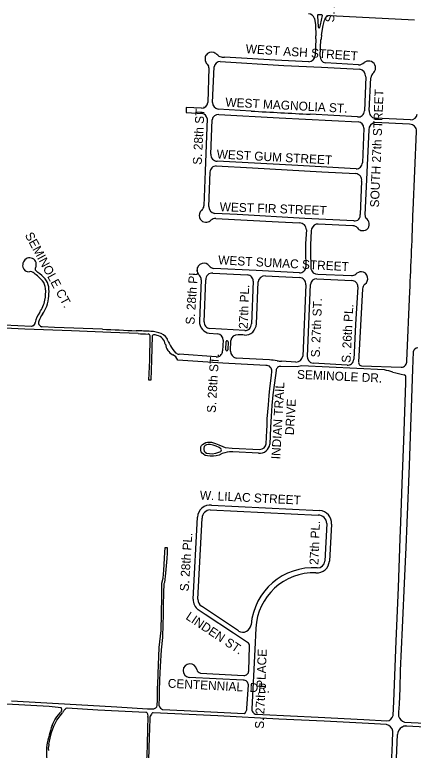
# Model space of a CAD drawing. Extents: x 0 to 712119, y 0 to 761125.
# Drawn here: x 674515 to 676756, y 727224 to 731363 of the extents above; entities that cross this region are included whole.
import ezdxf

# ---------------------------------------------------------------- set-up
doc = ezdxf.new("R2010")
doc.units = 0
doc.layers.add('PAVED ROADS', color=7, linetype='Continuous')
doc.layers.add('street names', color=7, linetype='Continuous')

msp = doc.modelspace()

# ---------------------------------------------------------------- linework, layer by layer
at = {"layer": 'PAVED ROADS'}
for points in [[(676218.2, 731356.3), (676222.3, 731293.9)], [(676242.5, 731361), (676221.7, 731361.7)], [(676230.5, 731290.5), (676235.4, 731305.7), (676246, 731357.5)], [(676289.5, 731358.5), (676764, 731334)], [(676200.6, 731341.4), (676206.5, 731305.8), (676208.5, 731243.1)], [(676240.8, 731247), (676250.7, 731301.1), (676257, 731332.4)], [(676208.7, 731227.8), (676204.4, 731132.5)], [(676232.5, 731129.5), (676237.6, 731223.1)], [(676169.5, 731097.5), (675980.7, 731107.5), (675694.9, 731123.5)], [(675628.2, 730868.4), (675636, 731069)], [(675671.5, 731099.5), (676028.9, 731076.5), (676240, 731067), (676455, 731056)], [(676449.2, 731081.2), (676262.5, 731091.5)], [(675607.6, 731063.7), (675600.5, 730868.4)], [(676489, 731014), (676481.8, 730821.1)], [(676509, 730823.5), (676518.7, 731008.2)], [(675566.4, 730836.5), (675479.2, 730840), (675478.7, 730812), (675571.3, 730807.7)], [(675845.5, 730820.7), (675658.5, 730831.5)], [(675596.9, 730778.2), (675586.3, 730482.9), (675579.3, 730288.1)], [(675663.1, 730802), (676002.2, 730783.1), (676447.5, 730759.5)], [(676442.9, 730787.8), (676177, 730802.5)], [(676741.2, 730771.1), (676541.5, 730780), (676541.5, 730780)], [(675617.8, 730577.9), (675625.8, 730770.5)], [(676736, 730746), (676541, 730755.5)], [(676477.7, 730724), (676470.4, 730529.6)], [(676506, 730715), (676485, 730237.5)], [(676755.9, 730263.4), (676774, 730706.3), (676774, 730706.3)], [(676435, 730496), (676073.5, 730515.5), (675653, 730538.5)], [(675649, 730511.5), (675852, 730501.5), (676242, 730479), (676433, 730468.5)], [(675607.4, 730284), (675613.5, 730476.5)], [(676466.1, 730425.5), (676457.8, 730239.4)], [(676423, 730202.5), (676147, 730217), (675766.5, 730238), (675640, 730245)], [(675646.9, 730216.1), (675999.2, 730198), (676116.2, 730191.1)], [(676417, 730174.5), (676221, 730184)], [(676155.8, 730152.7), (676151.1, 730074.9)], [(676182.5, 730146.5), (676178.5, 730067.9)], [(676178.1, 730035.6), (676180.8, 729933.6)], [(676150.8, 730029.8), (676153.1, 729943.9)], [(674560.9, 729941.9), (674560.9, 729941.9)], [(674560.9, 729941.9), (674560.9, 729941.9)], [(675629.5, 729909.5), (675824.5, 729898.5)], [(675629.5, 729909.5), (675629.5, 729909.5)], [(676116, 729911), (675873.5, 729922.8), (675634.7, 729935.5)], [(675563.6, 729872), (675553.7, 729638.4)], [(675580.6, 729635.6), (675590.5, 729871)], [(675925, 729894), (676115, 729884)], [(676214.5, 729877.5), (676411, 729866.5)], [(676219.2, 729903.1), (676409, 729895)], [(675856.5, 729864.5), (675846, 729622.8)], [(675874.4, 729623.7), (675884.3, 729859.4)], [(676151.5, 729843.5), (676135, 729441.5)], [(676160.8, 729442.5), (676178, 729845.5)], [(676444.5, 729832.5), (676432.3, 729619.6), (676421.4, 729423.8)], [(676471.4, 729820.2), (676448.9, 729407)], [(676719.9, 729415.2), (676736.9, 729805)], [(674618, 729611.6), (674609.6, 729607.9), (674377.4, 729619.6), (674223.4, 729627.9)], [(675208.9, 729568.8), (675055, 729574.4), (674835.2, 729583.6), (674571.5, 729593), (674308.5, 729606.6)], [(675008.1, 729593.4), (674739.3, 729603.3), (674669.7, 729606.3), (674665.3, 729606.9)], [(675808.5, 729585.5), (675612, 729597)], [(675288, 729556), (675285.4, 729418.5), (675280.8, 729306.5), (675270.4, 729306.8), (675274.3, 729419), (675276.6, 729556.1)], [(675608, 729571.8), (675656, 729568)], [(675687.2, 729530.9), (675684.6, 729471.7)], [(675702, 729477.2), (675704.1, 729523.7)], [(675715.3, 729522.6), (675713.4, 729476.6)], [(675728.3, 729470.6), (675730.5, 729529.5)], [(675648.2, 729437.3), (675440.3, 729452.5)], [(676756.5, 729466.5), (676751.5, 729368.5), (676732.5, 728827), (676719.5, 728503.5), (676714, 728366), (676707, 728206), (676694.5, 727913.5), (676683.5, 727673.5), (676680, 727571.5), (676676.5, 727484), (676674, 727439), (676673.5, 727416.5)], [(675927.7, 729389.8), (675686, 729402.4), (675432.6, 729419.1)], [(675948.4, 729420.5), (675760.5, 729430.5)], [(676097, 729408.5), (676016, 729413)], [(676594, 729364), (676128.5, 729386.5), (676103.5, 729381.5), (676012, 729383.5)], [(676384, 729390.5), (676192.8, 729401.5)], [(676466, 729388), (676688.9, 729379.2)], [(675928.6, 728948.4), (675933.5, 729023.5), (675934.5, 729052), (675935.5, 729089), (675941.5, 729167), (675946, 729220), (675950, 729259), (675960.2, 729332.3), (675961, 729355.2)], [(675985.5, 729361), (675981.5, 729333.5), (675967, 729225), (675960.5, 729164.5), (675957, 729104.5), (675954.5, 729040.5), (675949.5, 728947)], [(676642.5, 727419.5), (676647, 727499.5), (676661, 727837.5), (676673.5, 728140), (676682.5, 728416.5), (676686, 728507.5), (676696, 728775.5), (676702.5, 728966), (676714.5, 729292)], [(675886.5, 728896.5), (675742.5, 728904), (675724, 728903.5), (675710.5, 728902), (675696, 728898.5), (675682, 728894), (675665, 728885.5), (675649, 728880.5), (675633, 728878.5), (675615, 728878.5), (675599, 728880), (675587, 728883.5), (675576.5, 728890), (675568.5, 728896), (675563.5, 728904), (675561.5, 728911.5), (675561, 728917.5), (675561.5, 728926), (675562.5, 728931.5), (675565, 728938.5), (675571, 728944.5), (675580, 728950.5), (675590, 728955), (675600, 728958), (675609.5, 728958), (675621, 728957), (675632.5, 728954.5), (675645, 728950.5), (675663, 728942.5), (675685, 728933), (675699, 728928.7), (675738.9, 728924.1), (675894.5, 728917)], [(675673.5, 728921.2), (675664.6, 728926.9), (675648.8, 728934.5), (675631.8, 728940.8), (675614.3, 728944.9), (675603.4, 728945.2), (675603.4, 728945.2)], [(675594.1, 728896.4), (675610, 728893.5), (675625.5, 728893), (675645.5, 728895.5), (675664, 728901), (675673.8, 728906.2)], [(675622.5, 728604), (676230, 728573.5)], [(675614.5, 728577), (676221, 728547.5)], [(675518.5, 728074), (675543.5, 728536.5)], [(675545.4, 728073.8), (675569, 728530.5)], [(676270, 728500.5), (676260, 728289)], [(676708, 727383.5), (676897.5, 727373), (677358, 727347.5), (677751.5, 727325.5), (677944.5, 727315.5), (677951, 727317.5), (677955.5, 727321), (677960, 727326.5), (677962.5, 727336.5), (677969, 727458), (677977, 727585.5), (677990, 727757), (677995, 727883.5), (677999, 727952), (678001.5, 728025.5), (678003, 728099), (678009.5, 728254), (678012.5, 728455.5), (678014.5, 728541)], [(676296, 728496.5), (676284.9, 728288)], [(674497.3, 727502.8), (674861.2, 727481.5), (675089.4, 727467.9), (675262.3, 727458.1), (675298.1, 727457.1), (675309, 727462.5), (675314, 727468), (675316.6, 727476.9), (675317.5, 727508), (675319, 727579), (675320, 727593), (675322.5, 727655), (675328, 727802), (675338, 727899), (675340.9, 727990.7), (675343.5, 728091), (675343, 728164), (675350, 728192.5), (675353, 728237), (675360, 728337.5), (675360.5, 728366), (675372, 728365.5), (675372.5, 728333.5), (675370.5, 728304), (675365.5, 728241.5), (675362.5, 728220), (675357.5, 728168.5), (675354.5, 728161.5), (675352.6, 728110.9), (675351, 728038), (675350, 727982), (675349, 727933), (675346.5, 727859.5), (675339, 727789.7), (675333.5, 727695.9), (675329.7, 727620.4), (675327.6, 727557.6), (675326.8, 727522.3), (675326.5, 727479), (675329.5, 727469), (675335.5, 727460.5), (675346, 727454.5), (675468, 727449), (675806, 727431.5)], [(676217, 728250.5), (676217, 728250.5)], [(675824.5, 727830), (675745, 727882.5), (675586.5, 727988), (675547.5, 728014.5)], [(675774, 727895.5), (675565, 728035)], [(675871, 727911.8), (675865.3, 727792.2), (675849.5, 727457)], [(675831.5, 727671), (675836.5, 727810.5)], [(675800, 727619), (675495.5, 727634)], [(675560, 727658), (675803.5, 727645.5)], [(675821.5, 727460), (675829.5, 727592)], [(674776.4, 727464.1), (674709.7, 727470.4), (674331.4, 727491), (674000.1, 727507.8), (673423.7, 727537.4), (673285.3, 727545.5)], [(674708, 727259), (674715.6, 727292.5), (674722.8, 727325.1), (674734.9, 727359.9), (674752.6, 727393.8), (674784.2, 727434.7)], [(674725.4, 727363.9), (674730.9, 727377.5), (674740.9, 727395.5), (674752.6, 727411.7), (674773.2, 727437.5)], [(674809.4, 727463.4), (674982.6, 727452), (675252.1, 727438.8)], [(675252.1, 727438.8), (675256.1, 727438.6), (675258.9, 727437.8), (675260.7, 727434.1), (675262.2, 727429.3), (675264, 727415.1)], [(676605, 727369), (676504.5, 727375), (676256, 727389), (676001.4, 727398.9), (675657.5, 727417.5), (675294, 727435.4), (675290.8, 727434.2), (675287.2, 727431.7), (675283.6, 727427.7), (675277.7, 727416.7), (675276, 727410.9), (675275, 727405.3), (675273.2, 727345.9), (675271.6, 727300.4), (675269.2, 727235.1), (675267.4, 727169.6), (675267.5, 727112.5)], [(675880.5, 727427), (675910, 727425.5), (676221, 727411.5), (676479, 727398), (676608.5, 727389.5)], [(675264.3, 727410.8), (675262.8, 727346.3), (675259.3, 727255.7), (675258, 727199.5), (675257.1, 727168.4), (675254.9, 727105.7)], [(676711.5, 727361.5), (676719.5, 727362), (677169.5, 727337), (677595, 727314), (677849, 727300), (677936, 727295.5), (678070.6, 727286.7), (678347, 727275.5), (678616.5, 727262.5), (678969.5, 727244.5), (679260.2, 727227.4)], [(676478, 723446), (676491.5, 723752), (676509, 724129), (676529, 724498.4), (676541.8, 724755.3), (676549.5, 724936.5), (676549.5, 724941), (676575.1, 725462.1), (676587.2, 725720.5), (676592.7, 725849.2), (676614.6, 726360.4), (676658.5, 727082), (676663.5, 727225), (676668.5, 727312.5)], [(676633.5, 727142.5), (676639, 727266), (676641.5, 727331.5)]]:
    msp.add_lwpolyline(points, dxfattribs=at)
for centre, radius, start, end in [((676166.5, 731331.2), 35.7, 16.6024, 89.4348), ((676222.5, 731357.4), 4.42, 100.1196, 193.6603), ((676242.6, 731357.6), 3.42, 358.6028, 91.3972), ((676290.8, 731323.6), 35, 92.1174, 165.2837), ((676227.3, 731294.3), 4.97, 184.5994, 310.5693), ((675754.4, 731230.3), 454.4, 359.6812, 1.6121), ((676409.5, 731212.2), 172.2, 168.3497, 176.3846), ((675623.7, 731112.4), 39.4, 73.1844, 146.0832), ((675614.2, 731098.7), 55.5, 39.9742, 67.8501), ((675629.5, 731113.2), 44, 151.1503, 203.5878), ((675712.3, 731213.8), 97, 234.9906, 243.8749), ((675691.2, 731194.7), 71.3, 252.3457, 272.9166), ((676169, 731132.9), 35.4, 270.8001, 359.3615), ((676269.9, 731128.2), 37.4, 177.9393, 258.6411), ((675714.9, 731171.6), 146.9, 211.1575, 221.6754), ((675581.2, 731062.8), 26.4, 1.9225, 24.9342), ((675674, 731060.7), 38.8, 93.6284, 167.707), ((676452.2, 731119.8), 38.7, 265.6054, 316.3399), ((676506.5, 731059.5), 42.7, 82.1526, 128.0858), ((676505.2, 731062.4), 40, 25.6889, 79.7218), ((676507.3, 731063.6), 37.6, 333.9253, 25.5004), ((676446.5, 731014.3), 42.5, 359.566, 78.416), ((676560, 731005), 41.4, 142.7124, 175.5844), ((676449.5, 731108.4), 110.2, 314.7371, 326.1994), ((675565.6, 730871.6), 35, 271.3162, 354.8135), ((675664.6, 730867.4), 36.4, 178.3994, 260.3179), ((677585.2, 759571.4), 28803.3, 266.53741, 267.19775), ((676447.3, 730822.1), 34.6, 262.6425, 358.355), ((676546.2, 730817.4), 37.7, 170.6625, 262.8663), ((675561.7, 730773.5), 35.5, 7.48, 74.3208), ((675661.8, 730765.7), 36.4, 87.9673, 172.314), ((676743.3, 730806.3), 35.2, 266.5805, 355.3441), ((676444.6, 730726.4), 33.2, 355.7551, 84.984), ((676546, 730715.7), 40.1, 97.1859, 181.0278), ((676738, 730709.9), 36.2, 354.4088, 93.1005), ((675654, 730574.8), 36.4, 175.2322, 268.4214), ((676436.6, 730529.7), 33.8, 267.2811, 359.8185), ((675647.5, 730477.5), 34.1, 87.5551, 181.6322), ((676429.7, 730431.7), 36.9, 350.3419, 84.8466), ((675543.1, 730289.6), 36.3, 310.4387, 357.5943), ((675643.3, 730280.9), 36.1, 175.0503, 264.7302), ((675588.7, 730232.3), 36.1, 162.3928, 230.0091), ((675589.6, 730233.5), 36.6, 128.8835, 164.6597), ((676426.4, 730234.2), 31.9, 263.9722, 9.3639), ((650581, 731113.4), 26188.6, 357.13628, 358.14), ((675589, 730230), 34.5, 227.2064, 281.553), ((675593.9, 730232.1), 36, 273.1823, 314.3299), ((675644.6, 730178), 38.2, 86.6508, 132.0302), ((676524.7, 730237.7), 39.7, 180.2419, 210.5106), ((676465.4, 730182.4), 43.2, 9.5218, 54.489), ((676117.8, 730153.1), 38, 359.3153, 92.4171), ((676222.7, 730145), 40.2, 106.9288, 177.8592), ((676219.4, 730116.3), 67.7, 88.6247, 97.1001), ((676418.7, 730144.4), 30.2, 39.3335, 93.1675), ((676476.5, 730192), 44.8, 219.5861, 251.7535), ((676474.2, 730181.7), 34.6, 306.8196, 12.9552), ((676473.5, 730189.3), 41.3, 254.4856, 301.2807), ((677417.5, 730044.2), 1266.8, 178.6089, 180.6503), ((681443.4, 729990.6), 5265.4, 179.1594, 179.5101), ((674605.6, 729951.6), 45.8, 115.6873, 192.3043), ((674598.8, 729955.7), 39.4, 19.1735, 109.2834), ((674577.6, 729958.7), 59.2, 339.8698, 9.739), ((675580.6, 729923.6), 40.9, 105.5968, 183.4827), ((675579.6, 729926.9), 37.4, 36.8428, 105.4877), ((675639.9, 729974.6), 39.5, 219.7354, 262.3897), ((674593.9, 729950.8), 34.2, 195.0781, 276.974), ((674603.3, 729888.4), 28.9, 44.1556, 100.4065), ((674362.7, 729572.2), 425.9, 43.4932, 52.1501), ((674639.6, 729931), 9.72, 131.7909, 219.1213), ((674849.7, 730157.1), 318.2, 226.8515, 230.1474), ((674552.1, 729764.4), 175.5, 39.5529, 57.7354), ((675597, 729936.6), 59.3, 195.1169, 226.9837), ((675626.5, 729873.5), 36.1, 85.3079, 183.9528), ((676118.9, 729945.1), 34.2, 265.1807, 358.0485), ((676218.1, 729941.1), 38, 191.4462, 271.6391), ((676465.1, 729870.1), 46.4, 90.0887, 134.1398), ((676464, 729881.3), 35.3, 8.3657, 88.2963), ((674614.1, 729817), 94.2, 9.0124, 38.8998), ((675538.5, 729875.5), 25.3, 352.0535, 44.4764), ((675818.3, 729854.5), 44.4, 48.9307, 81.9938), ((675824.5, 729865.7), 32, 357.8309, 44.0807), ((675922.4, 729855.8), 38.3, 86.1176, 174.5979), ((676115.6, 729848.1), 35.9, 37.5706, 90.8908), ((676116.8, 729848), 35, 352.6063, 38.9987), ((676213.1, 729842.3), 35.2, 87.686, 174.7969), ((676410.5, 729928.6), 33.6, 267.4757, 311.4626), ((676412, 729834), 32.5, 357.3619, 91.7893), ((676463.8, 729876.4), 36.5, 303.6985, 15.9684), ((674606.6, 729815.2), 82.2, 4.4779, 37.6465), ((674421.1, 729807.8), 287.1, 354.4102, 4.7855), ((676513.8, 729815.5), 42.7, 134.3156, 173.5765), ((674497.6, 729800.3), 192.1, 346.8951, 6.3716), ((674515.3, 729788.4), 172.4, 324.5788, 349.3898), ((674533, 729783.5), 173.9, 339.6766, 358.7871), ((674507.8, 729794.7), 201.3, 324.4176, 339.1764), ((674788.1, 729597.6), 160.5, 145.5109, 168.1612), ((674763, 729605.4), 116.5, 141.719, 163.6821), ((674606.9, 729633), 24.1, 297.3464, 354.1422), ((674667, 729629.2), 18.2, 150.5514, 230.4749), ((675629.2, 729638.7), 75.5, 180.2529, 219.0054), ((675614.7, 729631.2), 34.3, 172.7715, 265.467), ((675810.1, 729621.4), 35.9, 267.4695, 2.2088), ((675802.9, 729627.6), 71.5, 315.5575, 356.8902), ((674676, 729629.4), 25, 214.7621, 244.6025), ((676032.6, 750178.5), 20610.6, 267.15085, 267.68113), ((675078.7, 726177.4), 3409.5, 86.5866, 87.9844), ((675274.1, 729406.4), 174.7, 68.2061, 87.5051), ((675612.3, 729626), 54.3, 219.8409, 265.4373), ((675811.2, 729622.5), 62.1, 266.5779, 313.5861), ((675283.1, 730636.2), 1070, 266.0206, 269.0721), ((675267, 729556.8), 9.63, 355.6726, 97.0408), ((675300.8, 729547.3), 15.5, 107.7178, 146.0122), ((675295, 729505.2), 56.9, 68.7471, 88.9332), ((675303.6, 729500.1), 59.4, 8.8708, 78.3059), ((675321, 729513.4), 58, 14.2877, 71.9662), ((675651.9, 729532.9), 35.3, 356.8268, 83.3211), ((675767.8, 729524.5), 37.6, 85.1347, 172.3572), ((675731.5, 728157.1), 1405.5, 86.9021, 88.3913), ((675442.7, 729520.7), 81.2, 188.1473, 241.4947), ((675964.4, 729805.9), 649.8, 205.3526, 208.0512), ((675516.5, 729562.6), 140.1, 206.3541, 226.3738), ((675709.6, 729522.9), 5.64, 356.6643, 171.5406), ((675442.5, 729485.9), 33.5, 227.5977, 266.3096), ((675646, 729473), 38.1, 297.7181, 332.2544), ((675637.1, 729476.8), 47.8, 333.1896, 353.9243), ((675707.8, 729478.1), 5.84, 188.3565, 345.5547), ((675769.3, 729470.5), 41, 179.8362, 257.5077), ((676783.3, 729460.5), 27.5, 91.7205, 167.4558), ((675379.7, 729397.8), 57, 21.926, 64.8558), ((675652.2, 729468.2), 31.1, 262.5094, 291.6065), ((675933.9, 729084.5), 336.3, 80.3044, 87.5176), ((676014, 729506.1), 93.1, 255.3675, 271.2128), ((676097.7, 729446), 37.5, 268.859, 353.0845), ((676198.1, 729438.7), 37.6, 174.237, 261.7587), ((676387.3, 729424.5), 34.1, 264.4053, 358.8569), ((676686.9, 729412.2), 33.1, 273.3309, 5.1842), ((675930.5, 729359.2), 30.7, 352.4364, 95.3502), ((676009.4, 729359.7), 24, 83.8356, 176.8307), ((676465.6, 729404.8), 16.8, 172.7379, 271.2558), ((676562.7, 729136.6), 229.5, 69.776, 82.1515), ((676898.9, 730254.2), 938, 254.1047, 258.0386), ((676703.6, 729324.6), 12, 352.5641, 85.7832), ((560434, 733058.5), 116341.5, 358.144752, 358.160027), ((675603.3, 728919.9), 25.3, 89.8084, 248.5235), ((675669.9, 728913.6), 8.38, 297.2645, 64.8645), ((675892.9, 728953.1), 57, 263.5772, 353.8533), ((675892.1, 728953.8), 36.9, 273.7717, 351.5637), ((675614.9, 728532.9), 71.5, 83.8766, 177.1465), ((675616.9, 728529.2), 47.9, 92.8238, 178.4218), ((676221.4, 728498.8), 48.7, 1.9705, 90.4165), ((676224.9, 728502.3), 71.3, 355.3097, 85.8929), ((676215.1, 728292.7), 69.9, 264.9852, 356.2003), ((676218.1, 728292.6), 42.1, 268.5231, 355.1562), ((676194.3, 727899.5), 351.7, 86.3008, 174.8638), ((676198.9, 727894.8), 328.4, 88.244, 177.0281), ((675597.4, 728075.6), 78.9, 181.1936, 230.7752), ((675588.4, 728071.2), 43.1, 176.6018, 237.1489), ((675798.1, 727934.7), 46.1, 238.4501, 355.333), ((675814.5, 727810.4), 22, 0.226, 62.989), ((675500.9, 727672.3), 38.7, 10.0102, 261.9318), ((675568.8, 727687.8), 31.1, 196.4559, 253.5441), ((675805, 727672), 26.6, 266.8431, 357.806), ((675801.4, 727590.9), 28.1, 2.2313, 92.8358), ((674998.8, 727328.1), 250.8, 152.5978, 154.1382), ((674795.1, 727432.9), 21.7, 142.1161, 150.7718), ((674772.4, 727460.2), 5.62, 20.2372, 44.7672), ((674648.7, 727413.7), 137.8, 19.5576, 20.5821), ((674767.9, 727454.1), 12.8, 322.0613, 336.6823), ((674761.8, 727453.4), 17.9, 12.8951, 20.951), ((674724.6, 727444.9), 56.1, 10.3307, 12.9089), ((674772.5, 727451.7), 7.59, 339.862, 2.1408), ((674762.5, 727451.4), 17.6, 1.8288, 11.6), ((674940, 727359.8), 172.8, 151.3162, 154.3128), ((674814.3, 727428.6), 29.5, 134.1069, 151.4437), ((674765, 727482.7), 43.6, 311.1963, 316.8956), ((674832.8, 727423.7), 46.3, 135.7386, 140.8915), ((674813.7, 727443.9), 18.6, 124.5523, 139.3881), ((674810.6, 727454.8), 8.64, 98.4777, 149.7994), ((675783.9, 727462), 37.6, 305.9325, 356.9876), ((675876.6, 727454), 27.3, 173.767, 278.1114), ((675219.9, 727410.1), 44.4, 0.8634, 6.4281), ((676606.2, 727426.4), 37, 273.6056, 349.2418), ((676718.6, 727429.1), 46.9, 195.6462, 256.8999), ((675450.2, 727112), 767.4, 160.8384, 169.4205), ((676597.3, 727325), 44.7, 8.3953, 80.0562), ((676712.8, 727313.9), 44.3, 116.5034, 181.7748), ((676712.4, 727333.9), 27.6, 91.9649, 134.8056), ((674709.4, 727256.9), 2.54, 124.0514, 200.0398), ((675028.4, 727212.4), 334.9, 173.0492, 190.4565), ((674819.7, 727214.9), 115.5, 172.6849, 175.8836), ((674600.2, 727243.1), 105.8, 352.6847, 356.1762), ((674552.7, 727243.5), 153.3, 357.1934, 359.2626), ((674798.3, 727240.4), 92.4, 175.8302, 179.2633), ((674988.9, 727225), 283.6, 173.7187, 175.5427)]:
    msp.add_arc(centre, radius, start, end, dxfattribs=at)

# ---------------------------------------------------------------- texts
at = {"layer": 'street names'}
for s, rotation, p in [('S. 27th ST.', 87.3249, (676311.5, 731318.4)), ('WEST ASH STREET', 356.1989, (675813, 731147.1)), ('SOUTH 27th STREET', 87.7183, (676563.3, 730277.7)), ('WEST MAGNOLIA ST.', 356.9997, (675698.9, 730846.3)), ('S. 28th ST.', 87.0061, (675566.3, 730517.5)), ('WEST GUM STREET', 356.9997, (675649.8, 730554.2)), ('WEST FIR STREET', 357.9838, (675667.2, 730257.4)), ('SEMINOLE CT.', 298.4768, (674570.9, 730122.7)), ('WEST SUMAC STREET', 356.9997, (675658.4, 729958.6)), ('S. 28th PL.', 86.2356, (675525.8, 729617.6)), ('27th PL.', 87.8879, (675825.2, 729594.4)), ('S. 27th ST.', 87.7183, (676230.4, 729434)), ('S. 26th PL.', 87.1461, (676403.3, 729403)), ('S. 28th ST.', 86.6973, (675645.3, 729121.3)), ('SEMINOLE DR.', 357.3927, (676101.8, 729314.7)), ('INDIAN TRAIL', 86.8862, (676008.4, 728860.5)), ('DRIVE', 86.8862, (676085.3, 728996.3)), ('W. LILAC STREET', 357.0768, (675555.2, 728635.4)), ('27th PL.', 87.8879, (676222.9, 728266.4)), ('S. 28th PL.', 86.2356, (675493, 728117.3)), ('LINDEN ST.', 326.2572, (675472.8, 727965.6)), ('S. 27th PLACE', 87.8879, (675916, 727344.5)), ('CENTENNIAL  DR.', 357.0515, (675375.2, 727577))]:
    msp.add_text(s, height=50, rotation=rotation, dxfattribs=at).set_placement(p)

doc.saveas('drawing.dxf')
